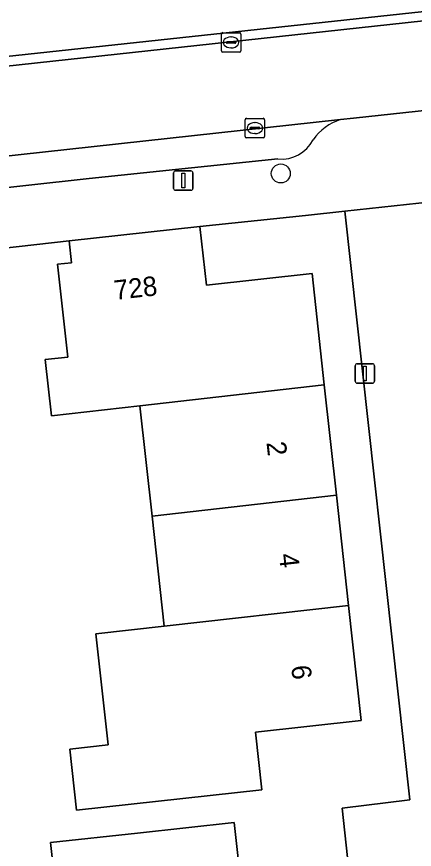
# Model space of a CAD drawing. Extents: x 160023 to 161302, y 384750 to 385707.
# Drawn here: x 161081.19 to 161101.63, y 385035.69 to 385078.47 of the extents above; entities that cross this region are included whole.
import ezdxf

# ---------------------------------------------------------------- set-up
doc = ezdxf.new("R2010")
doc.units = 0
for name, color, linetype in [('IMGEO_Boom', 7, 'Continuous'), ('IMGEO_Erf', 7, 'Continuous'), ('IMGEO_Kolk', 7, 'Continuous'), ('IMGEO_Lichtmast', 7, 'Continuous'), ('IMGEO_Pand', 7, 'Continuous'), ('IMGEO_Pand_nummerreeks', 7, 'Continuous'), ('IMGEO_Parkeervlak_open', 7, 'Continuous'), ('IMGEO_Rijbaan_lokaal_open', 7, 'Continuous'), ('IMGEO_Voetpad_open', 7, 'Continuous')]:
    doc.layers.add(name, color=color, linetype=linetype)

msp = doc.modelspace()

# ---------------------------------------------------------------- linework, layer by layer
at = {"layer": 'IMGEO_Boom'}
msp.add_circle((161094.766, 385070.41), 0.489, dxfattribs=at)
at = {"layer": 'IMGEO_Erf'}
for points in [[(161101.363, 385005.987), (161097.917, 385037.806), (161101.395, 385038.223), (161098.063, 385068.467), (161096.043, 385068.257), (161090.613, 385067.691), (161090.946, 385064.668), (161096.372, 385065.267), (161097.003, 385059.55), (161097.629, 385053.884), (161098.255, 385048.217), (161098.907, 385042.312), (161093.46, 385041.711), (161093.787, 385038.742), (161087.067, 385038), (161084.264, 385037.69), (161083.916, 385040.836), (161085.888, 385041.054), (161085.258, 385046.757), (161088.779, 385047.143), (161088.154, 385052.801), (161087.527, 385058.471), (161082.982, 385057.953), (161082.662, 385060.847), (161083.814, 385060.974), (161083.287, 385065.745), (161084.012, 385065.825), (161083.888, 385066.948), (161076.755, 385066.138)], [(161083.568, 385030.269), (161082.932, 385036.03), (161087.408, 385036.524), (161092.377, 385037.073), (161093.008, 385031.355)]]:
    msp.add_lwpolyline(points, dxfattribs=at)
at = {"layer": 'IMGEO_Kolk'}
for p, q in [((161091.787, 385077.642), (161092.639, 385077.642)), ((161091.712, 385076.716), (161091.712, 385077.568)), ((161092.014, 385077.185), (161092.412, 385077.185)), ((161092.2, 385077.422), (161092.225, 385077.422)), ((161092.713, 385077.568), (161092.713, 385076.716)), ((161091.971, 385077.136), (161091.971, 385077.148)), ((161092.409, 385077.099), (161092.011, 385077.099)), ((161092.223, 385076.862), (161092.198, 385076.862)), ((161092.455, 385077.148), (161092.455, 385077.136)), ((161092.639, 385076.642), (161091.787, 385076.642)), ((161092.935, 385072.315), (161092.935, 385073.167)), ((161093.01, 385073.241), (161093.862, 385073.241)), ((161093.423, 385073.021), (161093.448, 385073.021)), ((161093.936, 385073.167), (161093.936, 385072.315)), ((161093.194, 385072.735), (161093.194, 385072.747)), ((161093.632, 385072.698), (161093.234, 385072.698)), ((161093.237, 385072.784), (161093.635, 385072.784)), ((161093.446, 385072.461), (161093.421, 385072.461)), ((161093.678, 385072.747), (161093.678, 385072.735)), ((161093.862, 385072.241), (161093.01, 385072.241))]:
    msp.add_line(p, q, dxfattribs=at)
for points in [[(161091.787, 385077.642), (161092.639, 385077.642)], [(161091.712, 385076.716), (161091.712, 385077.568)], [(161092.713, 385077.568), (161092.713, 385076.716)], [(161092.639, 385076.642), (161091.787, 385076.642)], [(161092.935, 385072.315), (161092.935, 385073.167)], [(161093.01, 385073.241), (161093.862, 385073.241)], [(161093.936, 385073.167), (161093.936, 385072.315)], [(161093.862, 385072.241), (161093.01, 385072.241)]]:
    msp.add_lwpolyline(points, dxfattribs=at)
for centre, radius, start, end in [((161091.789, 385077.566), 0.0765, 91.552, 178.448), ((161091.789, 385077.566), 0.0765, 91.552, 178.448), ((161092.637, 385077.566), 0.0765, 1.552, 88.448), ((161092.637, 385077.566), 0.0765, 1.552, 88.448), ((161092.011, 385077.145), 0.0403, 85.8775, 175.7526), ((161092.416, 385077.147), 0.0386, 1.7309, 96.639), ((161092.008, 385077.135), 0.0366, 178.938, 274.7102), ((161092.412, 385077.142), 0.043, 264.8664, 352.4533), ((161091.789, 385076.718), 0.0765, 181.552, 268.448), ((161091.789, 385076.718), 0.0765, 181.552, 268.448), ((161092.637, 385076.718), 0.0765, 271.552, 358.448), ((161092.637, 385076.718), 0.0765, 271.552, 358.448), ((161093.012, 385073.165), 0.0765, 91.552, 178.448), ((161093.012, 385073.165), 0.0765, 91.552, 178.448), ((161093.86, 385073.165), 0.0765, 1.552, 88.448), ((161093.86, 385073.165), 0.0765, 1.552, 88.448), ((161093.234, 385072.744), 0.0403, 85.8775, 175.7526), ((161093.231, 385072.734), 0.0366, 178.938, 274.7102), ((161093.635, 385072.741), 0.043, 264.8664, 352.4533), ((161093.639, 385072.746), 0.0386, 1.7309, 96.639), ((161093.012, 385072.317), 0.0765, 181.552, 268.448), ((161093.012, 385072.317), 0.0765, 181.552, 268.448), ((161093.86, 385072.317), 0.0765, 271.552, 358.448), ((161093.86, 385072.317), 0.0765, 271.552, 358.448)]:
    msp.add_arc(centre, radius, start, end, dxfattribs=at)
for centre, major_axis, ratio, start_param, end_param in [((161092.199, 385077.142), (-0.387, 0.002), 0.722429, 4.712389, 7.853982), ((161092.224, 385077.142), (-0.39, 0.002), 0.717154, 1.570796, 4.712389), ((161093.422, 385072.741), (-0.387, 0.002), 0.722429, 4.712389, 7.853982), ((161093.447, 385072.741), (-0.39, 0.002), 0.717154, 1.570796, 4.712389)]:
    msp.add_ellipse(centre, major_axis=major_axis, ratio=ratio, start_param=start_param, end_param=end_param, dxfattribs=at)
at = {"layer": 'IMGEO_Lichtmast'}
for p, q in [((161089.258, 385069.643), (161089.258, 385070.443)), ((161089.258, 385070.443), (161089.258, 385069.643)), ((161089.358, 385070.543), (161090.148, 385070.543)), ((161090.148, 385070.543), (161089.358, 385070.543)), ((161090.248, 385070.443), (161090.248, 385069.643)), ((161090.248, 385069.643), (161090.248, 385070.443)), ((161090.148, 385069.543), (161089.358, 385069.543)), ((161089.358, 385069.543), (161090.148, 385069.543)), ((161098.592, 385059.733), (161098.592, 385060.533)), ((161098.592, 385060.533), (161098.592, 385059.733)), ((161098.692, 385060.633), (161099.482, 385060.633)), ((161099.482, 385060.633), (161098.692, 385060.633)), ((161099.582, 385060.533), (161099.582, 385059.733)), ((161099.582, 385059.733), (161099.582, 385060.533)), ((161099.482, 385059.633), (161098.692, 385059.633)), ((161098.692, 385059.633), (161099.482, 385059.633))]:
    msp.add_line(p, q, dxfattribs=at)
for points in [[(161089.678, 385070.418), (161089.828, 385070.418), (161089.828, 385069.668), (161089.678, 385069.668), (161089.678, 385070.418)], [(161099.012, 385060.508), (161099.162, 385060.508), (161099.162, 385059.758), (161099.012, 385059.758), (161099.012, 385060.508)]]:
    msp.add_lwpolyline(points, dxfattribs=at)
for centre, start, end in [((161089.358, 385070.443), 90, 180), ((161089.358, 385070.443), 90, 180), ((161090.148, 385070.443), 0, 90), ((161090.148, 385070.443), 360, 90), ((161089.358, 385069.643), 180, 270), ((161089.358, 385069.643), 180, 270), ((161090.148, 385069.643), 270, 0), ((161090.148, 385069.643), 270, 0), ((161098.692, 385060.533), 90, 180), ((161098.692, 385060.533), 90, 180), ((161099.482, 385060.533), 0, 90), ((161099.482, 385060.533), 360, 90), ((161098.692, 385059.733), 180, 270), ((161098.692, 385059.733), 180, 270), ((161099.482, 385059.733), 270, 0), ((161099.482, 385059.733), 270, 0)]:
    msp.add_arc(centre, 0.1, start, end, dxfattribs=at)
at = {"layer": 'IMGEO_Pand'}
for points in [[(161096.372, 385065.267), (161090.946, 385064.668), (161090.613, 385067.691), (161083.888, 385066.948), (161084.012, 385065.825), (161083.287, 385065.745), (161083.814, 385060.974), (161082.662, 385060.847), (161082.982, 385057.953), (161087.527, 385058.471), (161097.003, 385059.55)], [(161097.003, 385059.55), (161087.527, 385058.471), (161088.154, 385052.801), (161097.629, 385053.884)], [(161088.154, 385052.801), (161088.779, 385047.143), (161098.255, 385048.217), (161097.629, 385053.884)], [(161098.255, 385048.217), (161088.779, 385047.143), (161085.258, 385046.757), (161085.888, 385041.054), (161083.916, 385040.836), (161084.264, 385037.69), (161087.067, 385038), (161093.787, 385038.742), (161093.46, 385041.711), (161098.907, 385042.312)], [(161093.008, 385031.355), (161092.377, 385037.073), (161087.408, 385036.524), (161082.932, 385036.03), (161083.568, 385030.269)]]:
    msp.add_lwpolyline(points, close=True, dxfattribs=at)
at = {"layer": 'IMGEO_Parkeervlak_open'}
for points in [[(161016.913, 385076.789), (161032.499, 385072.66), (161037.372, 385071.453), (161044.869, 385069.832), (161049.087, 385069.144), (161057.319, 385068.084), (161067.009, 385068.22), (161071.884, 385068.717), (161084.923, 385070.145), (161094.623, 385071.16)], [(161097.839, 385073.177), (161075, 385070.686), (161067.589, 385069.878)]]:
    msp.add_lwpolyline(points, dxfattribs=at)
for centre, radius, start, end in [((161098.674, 385070.551), 2.756, 107.6386, 144.7285), ((161094.814, 385072.953), 1.803, 263.9268, 333.2763)]:
    msp.add_arc(centre, radius, start, end, dxfattribs=at)
at = {"layer": 'IMGEO_Rijbaan_lokaal_open'}
msp.add_lwpolyline([(161159.149, 385084.448), (161129.163, 385081.192), (161123.962, 385080.627), (161113.269, 385079.466), (161109.499, 385079.057), (161077.206, 385075.551), (161075.064, 385075.318), (161074.503, 385075.285), (161075, 385070.686), (161097.839, 385073.177), (161098.504, 385073.25), (161106.9, 385074.166), (161107.268, 385074.206), (161157.825, 385079.697), (161162.248, 385080.217), (161162.411, 385080.236), (161161.927, 385084.727), (161159.642, 385084.498)], close=True, dxfattribs=at)
msp.add_lwpolyline([(161109.62, 385035.48), (161113.048, 385035.872), (161112.224, 385043.677), (161111.941, 385046.354), (161106.335, 385045.762), (161104.854, 385059.226), (161103.769, 385069.094), (161098.063, 385068.467), (161101.395, 385038.223), (161097.917, 385037.806), (161101.363, 385005.987)], dxfattribs=at)
at = {"layer": 'IMGEO_Voetpad_open'}
for points in [[(161074.503, 385075.285), (161075.064, 385075.318), (161077.206, 385075.551), (161077.154, 385076.043), (161109.449, 385079.533), (161109.499, 385079.057), (161113.269, 385079.466), (161113.219, 385079.951), (161123.914, 385081.093), (161123.962, 385080.627), (161129.163, 385081.192), (161129.114, 385081.642)], [(161094.623, 385071.16), (161084.923, 385070.145), (161071.884, 385068.717), (161067.009, 385068.22), (161057.319, 385068.084), (161049.087, 385069.144), (161044.869, 385069.832), (161037.372, 385071.453), (161032.499, 385072.66), (161016.913, 385076.789)], [(161047.186, 385066.209), (161052.746, 385065.364), (161058.335, 385064.735), (161063.544, 385064.828), (161068.142, 385065.16), (161076.755, 385066.138), (161083.888, 385066.948), (161090.613, 385067.691), (161096.043, 385068.257), (161098.063, 385068.467), (161103.769, 385069.094), (161109.475, 385069.722), (161140.391, 385073.021), (161148.754, 385073.913), (161155.505, 385074.638)], [(161107.268, 385074.206), (161106.9, 385074.166), (161098.504, 385073.25), (161097.839, 385073.177)]]:
    msp.add_lwpolyline(points, dxfattribs=at)
msp.add_lwpolyline([(161077.206, 385075.551), (161109.499, 385079.057), (161109.449, 385079.533), (161077.154, 385076.043)], close=True, dxfattribs=at)
for centre, radius, start, end in [((161098.674, 385070.551), 2.756, 107.6386, 144.7285), ((161094.814, 385072.953), 1.803, 263.9268, 333.2763)]:
    msp.add_arc(centre, radius, start, end, dxfattribs=at)

# ---------------------------------------------------------------- texts
at = {"layer": 'IMGEO_Pand_nummerreeks'}
for s, rotation, p in [('728', 6.3025, (161086.244, 385063.909)), ('2', 276.3023, (161094.029, 385056.593)), ('4', 276.3018, (161094.665, 385050.845)), ('6', 276.3018, (161095.299, 385045.099))]:
    msp.add_text(s, height=1, rotation=rotation, dxfattribs=at).set_placement(p)

doc.saveas('drawing.dxf')
